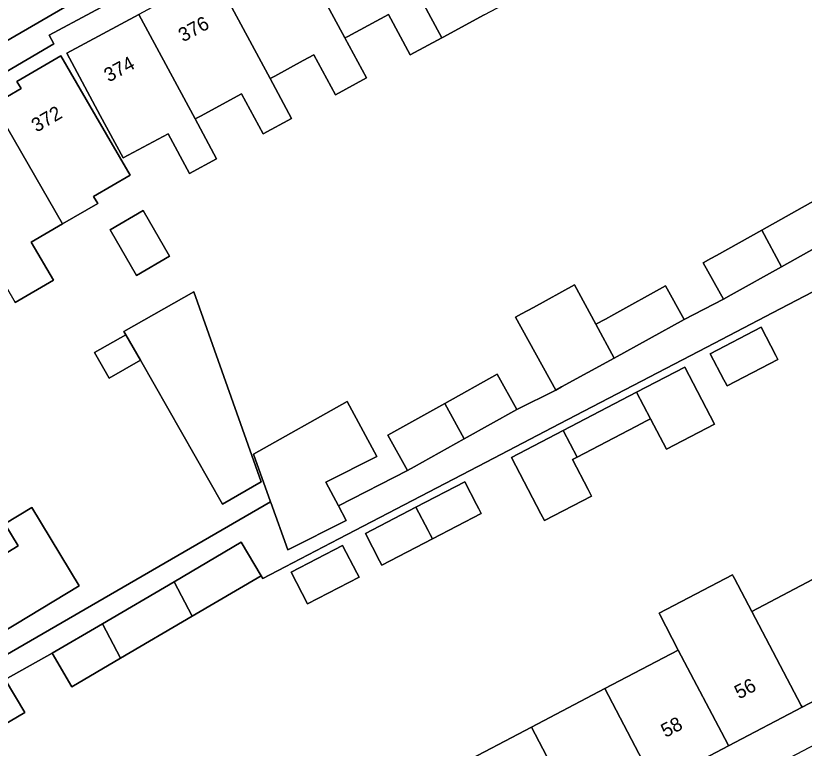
# Model space of a CAD drawing. Extents: x 163008 to 163854, y 382777 to 383982.
# Drawn here: x 163479.4 to 163535.9, y 383627.6 to 383680 of the extents above; entities that cross this region are included whole.
import ezdxf

# ---------------------------------------------------------------- set-up
doc = ezdxf.new("R2010")
doc.units = 0
for name, color, linetype in [('IMGEO_Erf', 7, 'Continuous'), ('IMGEO_Fietspad_open', 7, 'Continuous'), ('IMGEO_Pand', 7, 'Continuous'), ('IMGEO_Pand_nummerreeks', 7, 'Continuous'), ('IMGEO_Voetpad_open', 7, 'Continuous')]:
    doc.layers.add(name, color=color, linetype=linetype)

msp = doc.modelspace()

# ---------------------------------------------------------------- linework, layer by layer
at = {"layer": 'IMGEO_Erf'}
for points in [[(163500, 383688.38), (163481.794, 383678.606), (163482.143, 383678.004), (163446.058, 383656.838)], [(163512.962, 383680.076), (163510.02, 383678.474), (163509.912, 383678.416), (163507.654, 383677.2), (163506.096, 383680.093), (163503.183, 383678.524), (163502.984, 383678.416), (163504.525, 383675.553), (163502.297, 383674.353), (163500.753, 383677.219), (163500, 383676.807), (163497.959, 383675.689), (163497.623, 383675.505), (163499.161, 383672.649), (163497.116, 383671.551), (163495.58, 383674.41), (163492.631, 383672.826), (163492.247, 383672.62), (163493.787, 383669.76), (163491.851, 383668.721), (163490.326, 383671.561), (163487.093, 383669.825), (163485.46, 383672.865), (163483.061, 383677.332), (163488.216, 383680.107)], [(163477.811, 383673.645), (163479.789, 383674.791), (163479.488, 383675.309), (163482.644, 383677.138), (163485.151, 383672.812), (163487.6, 383668.586), (163484.983, 383667.069), (163485.279, 383666.559), (163482.761, 383665.1), (163480.52, 383663.801), (163482.103, 383661.067), (163479.37, 383659.483)], [(163475.174, 383632.197), (163497.658, 383645.199), (163496.423, 383648.624), (163503.147, 383652.383), (163505.267, 383648.451), (163501.608, 383646.615), (163502.508, 383644.913), (163507.463, 383647.445), (163506.051, 383649.973), (163510.141, 383652.257), (163513.889, 383654.35), (163515.302, 383651.822), (163518.073, 383653.206), (163515.204, 383658.432), (163515.622, 383658.662), (163516.473, 383659.129), (163519.426, 383660.751), (163520.952, 383657.918), (163521.631, 383658.291), (163522.234, 383658.622), (163525.946, 383660.661), (163527.267, 383658.256), (163530.092, 383659.723), (163528.643, 383662.316), (163529.191, 383662.622), (163529.586, 383662.843), (163532.827, 383664.652), (163536.712, 383666.822)], [(163539.423, 383661.776), (163534.155, 383659.031), (163528.887, 383656.286), (163523.619, 383653.541), (163518.351, 383650.796), (163513.083, 383648.051), (163507.816, 383645.306), (163502.548, 383642.561), (163498.692, 383640.551), (163497.091, 383639.717), (163496.975, 383639.915), (163492.041, 383637.016), (163486.914, 383634.004), (163483.432, 383631.957), (163482.018, 383634.364), (163478.654, 383632.496), (163480.055, 383630.134), (163476.603, 383628.086)], [(163476.322, 383640.084), (163479.575, 383642.053), (163478.621, 383643.629), (163480.564, 383644.805), (163483.953, 383639.204), (163479.415, 383636.458), (163478.706, 383636.029)], [(163470.061, 383627.398), (163479.446, 383609.721), (163484.774, 383612.517), (163490.033, 383615.277), (163495.293, 383618.038), (163500, 383620.508), (163500.553, 383620.798), (163505.812, 383623.558), (163511.073, 383626.319), (163516.333, 383629.08), (163521.592, 383631.84), (163526.852, 383634.6), (163525.523, 383637.132), (163525.472, 383637.229), (163530.731, 383639.988), (163530.782, 383639.892), (163530.87, 383639.723), (163532.111, 383637.36), (163537.371, 383640.121)]]:
    msp.add_lwpolyline(points, dxfattribs=at)
for points in [[(163488.043, 383661.422), (163486.157, 383664.675), (163488.535, 383666.053), (163490.42, 383662.8)], [(163496.977, 383646.65), (163494.22, 383645.04), (163488.334, 383655.34), (163486.094, 383654.061), (163485.05, 383655.887), (163487.29, 383657.166), (163487.157, 383657.399), (163492.15, 383660.252)], [(163530.201, 383653.783), (163530.122, 383653.933), (163529.139, 383655.805), (163532.783, 383657.704), (163533.845, 383655.682), (163533.992, 383655.403), (163530.348, 383653.504)], [(163517.265, 383643.862), (163517.016, 383644.34), (163514.905, 383648.388), (163518.604, 383650.315), (163523.871, 383653.06), (163527.314, 383654.854), (163529.443, 383650.767), (163526.013, 383648.979), (163524.869, 383651.158), (163524.568, 383651.001), (163523.808, 383650.605), (163519.602, 383648.413), (163519.274, 383648.242), (163520.391, 383646.099), (163520.64, 383645.621)], [(163573.296, 383648.71), (163572.639, 383649.878), (163567.271, 383647.061), (163562.012, 383644.301), (163556.752, 383641.54), (163551.493, 383638.78), (163546.233, 383636.02), (163540.972, 383633.259), (163535.713, 383630.499), (163530.453, 383627.738), (163525.193, 383624.978), (163519.934, 383622.218), (163514.674, 383619.457), (163509.414, 383616.697), (163504.155, 383613.937), (163500, 383611.756), (163498.895, 383611.176), (163493.636, 383608.416), (163488.375, 383605.656), (163483.05, 383602.861), (163484.352, 383600.383), (163496.281, 383606.645), (163500, 383608.597), (163573.963, 383647.424)], [(163512.743, 383644.379), (163509.257, 383642.562), (163505.631, 383640.673), (163505.465, 383640.989), (163504.443, 383642.936), (163508.068, 383644.825), (163511.555, 383646.642), (163512.412, 383645.01), (163512.577, 383644.695)], [(163503.822, 383640.133), (163503.988, 383639.817), (163500.304, 383637.898), (163499.123, 383640.164), (163502.8, 383642.08)]]:
    msp.add_lwpolyline(points, close=True, dxfattribs=at)
at = {"layer": 'IMGEO_Fietspad_open'}
msp.add_lwpolyline([(163427.493, 383648.464), (163436.715, 383653.813), (163500, 383690.548), (163503.018, 383692.292)], dxfattribs=at)
at = {"layer": 'IMGEO_Pand'}
for points in [[(163504.33, 383688.782), (163509.912, 383678.416), (163510.02, 383678.474), (163512.962, 383680.076), (163515.275, 383681.321), (163513.739, 383684.172), (163512.07, 383687.271), (163509.699, 383691.673)], [(163504.33, 383688.782), (163500, 383686.451), (163498.959, 383685.891), (163500, 383683.958), (163502.984, 383678.416), (163503.183, 383678.524), (163506.096, 383680.093), (163507.654, 383677.2), (163509.912, 383678.416)], [(163500, 383683.958), (163498.959, 383685.891), (163493.588, 383682.999), (163497.623, 383675.505), (163497.959, 383675.689), (163500, 383676.807), (163500.753, 383677.219), (163502.297, 383674.353), (163504.525, 383675.553), (163502.984, 383678.416)], [(163493.588, 383682.999), (163488.216, 383680.107), (163492.247, 383672.62), (163492.631, 383672.826), (163495.58, 383674.41), (163497.116, 383671.551), (163499.161, 383672.649), (163497.623, 383675.505)], [(163488.216, 383680.107), (163483.061, 383677.332), (163485.46, 383672.865), (163487.093, 383669.825), (163490.326, 383671.561), (163491.851, 383668.721), (163493.787, 383669.76), (163492.247, 383672.62)], [(163482.761, 383665.1), (163485.279, 383666.559), (163484.983, 383667.069), (163487.6, 383668.586), (163485.151, 383672.812), (163482.644, 383677.138), (163479.488, 383675.309), (163479.789, 383674.791), (163477.811, 383673.645)], [(163482.761, 383665.1), (163477.811, 383673.645), (163476.233, 383672.73), (163475.97, 383673.184), (163472.574, 383671.215), (163477.514, 383662.686), (163479.37, 383659.483), (163482.103, 383661.067), (163480.52, 383663.801)], [(163532.827, 383664.652), (163534.236, 383662.038), (163538.161, 383664.229), (163536.712, 383666.822)], [(163486.157, 383664.675), (163488.043, 383661.422), (163490.42, 383662.8), (163488.535, 383666.053)], [(163532.827, 383664.652), (163529.586, 383662.843), (163529.191, 383662.622), (163528.643, 383662.316), (163530.092, 383659.723), (163530.639, 383660.029), (163534.236, 383662.038)], [(163492.15, 383660.252), (163487.157, 383657.399), (163487.29, 383657.166), (163488.334, 383655.34), (163494.22, 383645.04), (163496.977, 383646.65)], [(163520.952, 383657.918), (163519.426, 383660.751), (163516.473, 383659.129), (163515.622, 383658.662), (163515.204, 383658.432), (163518.073, 383653.206), (163518.491, 383653.435), (163522.253, 383655.502)], [(163520.952, 383657.918), (163522.253, 383655.502), (163527.267, 383658.256), (163525.946, 383660.661), (163522.234, 383658.622), (163521.631, 383658.291)], [(163530.201, 383653.783), (163530.348, 383653.504), (163533.992, 383655.403), (163533.845, 383655.682), (163532.783, 383657.704), (163529.139, 383655.805), (163530.122, 383653.933)], [(163487.29, 383657.166), (163485.05, 383655.887), (163486.094, 383654.061), (163488.334, 383655.34)], [(163523.871, 383653.06), (163524.869, 383651.158), (163526.013, 383648.979), (163529.443, 383650.767), (163527.314, 383654.854)], [(163510.141, 383652.257), (163511.514, 383649.707), (163515.302, 383651.822), (163513.889, 383654.35)], [(163524.869, 383651.158), (163523.871, 383653.06), (163518.604, 383650.315), (163519.602, 383648.413), (163523.808, 383650.605), (163524.568, 383651.001)], [(163503.147, 383652.383), (163496.423, 383648.624), (163497.658, 383645.199), (163497.676, 383645.149), (163498.895, 383641.769), (163503.064, 383643.861), (163502.508, 383644.913), (163501.608, 383646.615), (163505.267, 383648.451)], [(163510.141, 383652.257), (163506.051, 383649.973), (163507.463, 383647.445), (163507.927, 383647.704), (163511.514, 383649.707)], [(163519.602, 383648.413), (163518.604, 383650.315), (163514.905, 383648.388), (163517.016, 383644.34), (163517.265, 383643.862), (163520.64, 383645.621), (163520.391, 383646.099), (163519.274, 383648.242)], [(163508.068, 383644.825), (163508.945, 383643.156), (163509.091, 383642.878), (163509.257, 383642.562), (163512.743, 383644.379), (163512.577, 383644.695), (163512.412, 383645.01), (163511.555, 383646.642)], [(163480.564, 383644.805), (163478.621, 383643.629), (163479.575, 383642.053), (163476.322, 383640.084), (163477.914, 383637.337), (163478.706, 383636.029), (163479.415, 383636.458), (163483.953, 383639.204)], [(163508.068, 383644.825), (163504.443, 383642.936), (163505.465, 383640.989), (163505.631, 383640.673), (163509.257, 383642.562), (163509.091, 383642.878), (163508.945, 383643.156)], [(163490.743, 383639.49), (163492.041, 383637.016), (163496.975, 383639.915), (163495.561, 383642.321)], [(163499.123, 383640.164), (163500.304, 383637.898), (163503.988, 383639.817), (163503.822, 383640.133), (163502.8, 383642.08)], [(163532.111, 383637.36), (163530.87, 383639.723), (163530.782, 383639.892), (163530.731, 383639.988), (163525.472, 383637.229), (163525.523, 383637.132), (163526.852, 383634.6), (163530.392, 383627.855), (163530.453, 383627.738), (163535.713, 383630.499), (163535.652, 383630.616)], [(163537.371, 383640.121), (163532.111, 383637.36), (163535.652, 383630.616), (163535.713, 383630.499), (163540.972, 383633.259), (163540.911, 383633.376)], [(163486.914, 383634.004), (163492.041, 383637.016), (163490.743, 383639.49), (163485.616, 383636.478)], [(163486.914, 383634.004), (163485.616, 383636.478), (163482.018, 383634.364), (163483.432, 383631.957)], [(163525.193, 383624.978), (163530.453, 383627.738), (163530.392, 383627.855), (163526.852, 383634.6), (163521.592, 383631.84), (163525.132, 383625.094)], [(163475.325, 383630.521), (163476.603, 383628.086), (163480.055, 383630.134), (163478.654, 383632.496)], [(163525.193, 383624.978), (163525.132, 383625.094), (163521.592, 383631.84), (163516.333, 383629.08), (163519.873, 383622.334), (163519.934, 383622.218)], [(163511.073, 383626.319), (163514.613, 383619.574), (163514.674, 383619.457), (163519.934, 383622.218), (163519.873, 383622.334), (163516.333, 383629.08)]]:
    msp.add_lwpolyline(points, close=True, dxfattribs=at)
at = {"layer": 'IMGEO_Voetpad_open'}
for points in [[(163425.285, 383643.632), (163436.339, 383650.056), (163446.55, 383655.99), (163446.058, 383656.838), (163482.143, 383678.004), (163481.794, 383678.606), (163500, 383688.38), (163506.411, 383691.822), (163522.046, 383699.806), (163542.362, 383710.748), (163542.841, 383709.56), (163547.719, 383712.104), (163553.977, 383715.454), (163559.251, 383718.277)], [(163503.018, 383692.292), (163500, 383690.548), (163436.715, 383653.813), (163427.493, 383648.464)], [(163538.161, 383664.229), (163534.236, 383662.038), (163530.639, 383660.029), (163530.092, 383659.723), (163527.267, 383658.256), (163522.253, 383655.502), (163518.491, 383653.435), (163518.073, 383653.206), (163515.302, 383651.822), (163511.514, 383649.707), (163507.927, 383647.704), (163507.463, 383647.445), (163502.508, 383644.913), (163503.064, 383643.861), (163498.895, 383641.769), (163497.676, 383645.149), (163497.658, 383645.199), (163475.174, 383632.197)], [(163478.654, 383632.496), (163482.018, 383634.364), (163485.616, 383636.478), (163490.743, 383639.49), (163495.561, 383642.321), (163496.975, 383639.915), (163497.091, 383639.717), (163498.692, 383640.551), (163502.548, 383642.561), (163507.816, 383645.306), (163513.083, 383648.051), (163518.351, 383650.796), (163523.619, 383653.541), (163528.887, 383656.286), (163534.155, 383659.031), (163539.423, 383661.776)]]:
    msp.add_lwpolyline(points, dxfattribs=at)

# ---------------------------------------------------------------- texts
at = {"layer": 'IMGEO_Pand_nummerreeks'}
for s, rotation, p in [('376', 28.2984, (163491.393, 383678.094)), ('374', 28.2984, (163486.066, 383675.226)), ('372', 30.2422, (163480.897, 383671.629)), ('56', 27.6051, (163531.207, 383631.056)), ('58', 27.607, (163525.938, 383628.3))]:
    msp.add_text(s, height=1, rotation=rotation, dxfattribs=at).set_placement(p)

doc.saveas('drawing.dxf')
